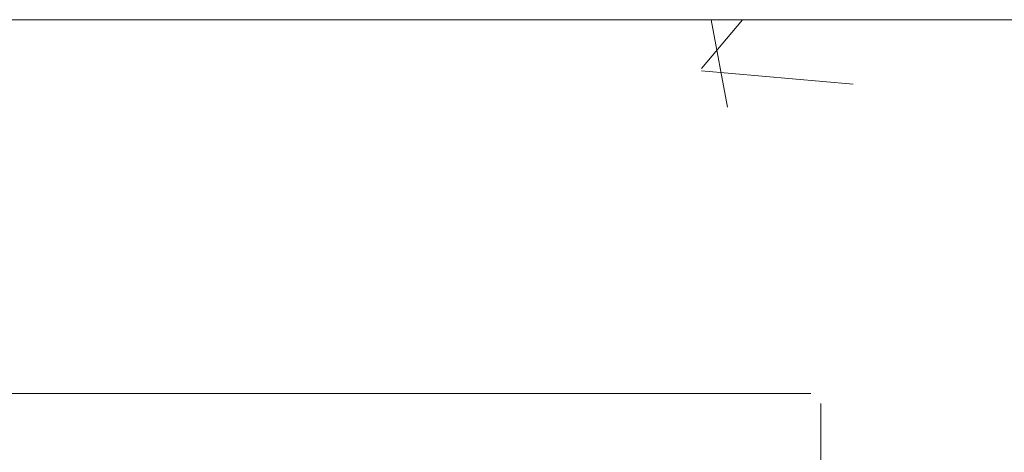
# Model space of a CAD drawing. Header units: feet. Extents: x 8 to 127, y 6 to 90.
# Tile 315 of 538: x 46.9132 to 47.0116, y 50.3568 to 50.4. Entities that reach past the tile are written whole.
import ezdxf

# ---------------------------------------------------------------- set-up
doc = ezdxf.new("R2010")
doc.units = ezdxf.units.FT
doc.header["$MEASUREMENT"] = 0
for name, color, linetype in [('MOBILARIO', 8, 'Continuous'), ('MOBILIÁRIO2', 250, 'Continuous'), ('NO ESPESSURA', 250, 'Continuous')]:
    doc.layers.add(name, color=color, linetype=linetype)

msp = doc.modelspace()

# ---------------------------------------------------------------- linework, layer by layer
at = {"layer": 'MOBILARIO', "lineweight": 5}
for p, q in [((46.764295, 50.36268), (46.992295, 50.36268)), ((46.764295, 50.36268), (46.992295, 50.36268)), ((46.993295, 50.36168), (46.993295, 50.28368)), ((46.993295, 50.36168), (46.993295, 50.28368))]:
    msp.add_line(p, q, dxfattribs=at)
at = {"layer": 'MOBILIÁRIO2', "lineweight": 5}
msp.add_line((47.465216, 50.400044), (45.965216, 50.400044), dxfattribs=at)
at = {"layer": 'NO ESPESSURA', "linetype": 'Continuous', "lineweight": 5}
for p, q in [((46.981384, 50.395162), (46.985481, 50.400044)), ((46.983961, 50.391286), (46.982345, 50.400044)), ((46.981364, 50.394942), (46.996546, 50.393614))]:
    msp.add_line(p, q, dxfattribs=at)

doc.saveas('drawing.dxf')
